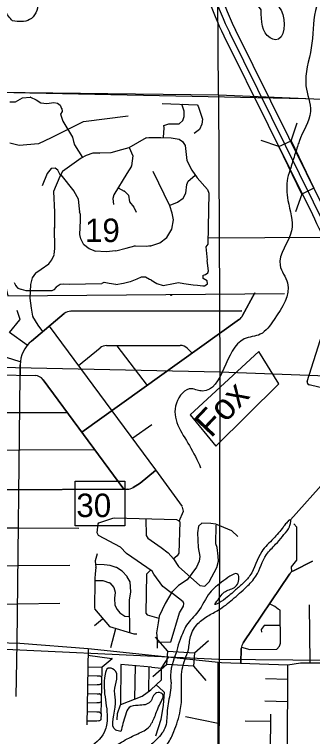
# Model space of a CAD drawing. Extents: x 408847 to 817539, y 923858 to 1151780.
# Drawn here: x 511231 to 516959, y 1017930 to 1031794 of the extents above; entities that cross this region are included whole.
import ezdxf

# ---------------------------------------------------------------- set-up
doc = ezdxf.new("R2010")
doc.units = 0
for name, color, linetype in [('Bridges', 7, 'Continuous'), ('Interstate Divided Highway Outline and Fill', 7, 'Continuous'), ('Lakes and Ponds', 7, 'Continuous'), ('Level 11', 7, 'Continuous'), ('Level 12', 7, 'Continuous'), ('Level 39', 7, 'Continuous'), ('Level 4', 7, 'Continuous'), ('Level 42', 7, 'Continuous'), ('Level 43', 7, 'Continuous'), ('Local Roads Paved', 7, 'Continuous'), ('Narrow River Creek and Branch and Slough', 7, 'Continuous'), ('Section Lines', 7, 'Continuous')]:
    doc.layers.add(name, color=color, linetype=linetype)

msp = doc.modelspace()

# ---------------------------------------------------------------- linework, layer by layer
at = {"layer": 'Bridges'}
for p, q in [((516545, 1029368), (516664, 1029710)), ((516314, 1029257), (515972, 1029376)), ((516754, 1028345), (516634, 1028004)), ((514178, 1019569), (513940, 1019841)), ((514689, 1019535), (514962, 1019773)), ((514161, 1019314), (513889, 1019075)), ((514672, 1019280), (514910, 1019007))]:
    msp.add_line(p, q, dxfattribs=at)
for points in [[(516545, 1029368), (516984, 1028457), (516754, 1028345), (516314, 1029257)], [(514178, 1019569), (514689, 1019535), (514672, 1019280), (514161, 1019314)]]:
    msp.add_lwpolyline(points, close=True, dxfattribs=at)
at = {"layer": 'Interstate Divided Highway Outline and Fill'}
for p, q in [((517180, 1028065), (515479, 1031497)), ((515255, 1031386), (516955, 1027956))]:
    msp.add_line(p, q, dxfattribs=at)
for centre, radius, start, end in [((520743, 1034106), 6125, 191.0816, 206.369), ((520743, 1034106), 5875, 191.0816, 206.369), ((521989, 1030197), 5510, 204.0003, 212.1083)]:
    msp.add_arc(centre, radius, start, end, dxfattribs=at)
at = {"layer": 'Lakes and Ponds'}
for p, q in [((516858, 1024747), (517148, 1025674)), ((517389, 1024559), (516894, 1024683))]:
    msp.add_line(p, q, dxfattribs=at)
msp.add_arc((516906, 1024732), 50, 162.6206, 255.948, dxfattribs=at)
for points in [[(515973, 1031880), (516142, 1031347), (516246, 1031309), (516353, 1031878), (516237, 1032098), (516283, 1032208), (515969, 1032577), (515785, 1032447), (515973, 1031880)], [(511195, 1031670), (511521, 1031694), (511680, 1032008), (511540, 1032231), (511210, 1032189), (511063, 1031865), (511195, 1031670)], [(516499, 1021921), (516509, 1021943), (516519, 1021967), (516530, 1021999), (516536, 1022038), (516542, 1022066), (516539, 1022082), (516522, 1022089), (516474, 1022047), (516442, 1022011), (516412, 1021976), (516396, 1021952)], [(516396, 1021952), (516207, 1021730), (515982, 1021481), (515756, 1021020), (515612, 1020862), (515459, 1020728), (515203, 1020521), (515083, 1020463), (515143, 1020557), (515307, 1020728), (515498, 1020830), (515524, 1021044), (515251, 1020924), (514983, 1020689), (514756, 1020325), (514540, 1020066), (514416, 1019795), (514352, 1019581), (514351, 1019570)], [(514561, 1019554), (514566, 1019571), (514606, 1019816), (514734, 1020074), (514939, 1020241), (515153, 1020361), (515419, 1020561), (515690, 1020804), (515870, 1021011), (516074, 1021423), (516250, 1021621), (516499, 1021921)], [(510657, 1015049), (510770, 1015141), (510856, 1015257), (510960, 1015353), (511084, 1015283), (511267, 1015353), (511509, 1015365), (511811, 1015297), (512054, 1015358), (512186, 1015386), (512380, 1015524), (512592, 1015624), (512827, 1015613), (513009, 1015611), (512927, 1015909), (513007, 1016254), (513065, 1016490), (513219, 1016641), (513340, 1016833), (513492, 1017115), (513764, 1017398), (513900, 1017517), (514051, 1017683), (514169, 1017793), (514295, 1018026), (514417, 1018427), (514444, 1018743), (514448, 1019174), (514561, 1019554)], [(514351, 1019570), (514231, 1019040), (514240, 1018970)], [(513277, 1018026), (513178, 1018054), (513173, 1018564), (513156, 1018805), (513145, 1019213), (513031, 1019241), (512973, 1019125), (513004, 1018179), (512976, 1018061), (512312, 1017431), (511913, 1016868), (511458, 1016534), (511138, 1016258), (510829, 1015774), (510516, 1015576), (510182, 1015550), (510094, 1015330), (510084, 1015217), (510001, 1014983)], [(514240, 1018970), (514240, 1018959), (514223, 1018773), (514167, 1018432), (514133, 1018122), (513968, 1017877), (513752, 1017701), (513539, 1017579), (513345, 1017465), (513189, 1017335), (513061, 1017203), (512926, 1016993), (512818, 1016863), (512630, 1016699), (512433, 1016505), (512403, 1016573), (512480, 1016881), (512646, 1017270), (512823, 1017434), (513035, 1017642), (513291, 1017824), (513574, 1017972), (513800, 1018098), (513915, 1018282), (514017, 1018534), (514071, 1018753), (513961, 1018769), (513841, 1018597), (513609, 1018529), (513434, 1018485), (513362, 1018343), (513277, 1018026)]]:
    msp.add_spline(points, degree=3, dxfattribs=at)
at = {"layer": 'Level 11'}
msp.add_lwpolyline([(515926, 1025321), (514606, 1024107), (515099, 1023508), (516313, 1024705)], close=True, dxfattribs=at)
at = {"layer": 'Level 12'}
msp.add_line((516824, 1030173), (507997, 1030356), dxfattribs=at)
msp.add_ellipse((514241, 1026405), major_axis=(-10, 0), ratio=0.999999, dxfattribs=at)
at = {"layer": 'Level 39'}
msp.add_lwpolyline([(512400, 1022832), (513354, 1022832), (513354, 1021973), (512400, 1021973)], close=True, dxfattribs=at)
at = {"layer": 'Level 4'}
msp.add_line((517248, 1027646), (515367, 1031441), dxfattribs=at)
msp.add_arc((520743, 1034106), 6000, 191.0816, 206.369, dxfattribs=at)
msp.add_arc((520743, 1034106), 6000, 191.0816, 206.369, dxfattribs=at)
msp.add_arc((520743, 1034106), 6000, 191.0816, 206.369, dxfattribs=at)
at = {"layer": 'Local Roads Paved'}
for p, q in [((511142, 1030117), (511249, 1030117)), ((511251, 1030118), (511385, 1030196)), ((511387, 1030196), (511535, 1030203)), ((511537, 1030203), (511651, 1030153)), ((511651, 1030153), (511736, 1030096)), ((511738, 1030096), (511851, 1030082)), ((511852, 1030082), (511987, 1030103)), ((511989, 1030103), (512059, 1030089)), ((512060, 1030088), (512109, 1030054)), ((512110, 1030052), (512138, 1029989)), ((512139, 1029988), (512146, 1029932)), ((512145, 1029930), (512118, 1029882)), ((512118, 1029879), (512160, 1029745)), ((513414, 1029838), (512555, 1029731)), ((512554, 1029730), (511938, 1029422)), ((512160, 1029744), (512346, 1029437)), ((511938, 1029422), (511695, 1029308)), ((512347, 1029436), (512368, 1029357)), ((513759, 1029422), (513429, 1029236)), ((511321, 1029279), (511142, 1029322)), ((511693, 1029307), (511322, 1029279)), ((512368, 1029357), (512382, 1029293)), ((512383, 1029292), (512538, 1029048)), ((513285, 1029193), (513085, 1029135)), ((513428, 1029236), (513285, 1029193)), ((513438, 1029241), (513507, 1029079)), ((512511, 1029035), (512154, 1028777)), ((512611, 1029085), (512512, 1029035)), ((512740, 1029128), (512612, 1029085)), ((512862, 1029128), (512741, 1029128)), ((513084, 1029135), (512863, 1029128)), ((513507, 1029077), (513479, 1028885)), ((513479, 1028884), (513393, 1028741)), ((512152, 1028776), (512103, 1028684)), ((513393, 1028741), (513142, 1028332)), ((512103, 1028683), (511981, 1028397)), ((512121, 1028717), (512375, 1028404)), ((513223, 1028464), (513342, 1028404)), ((511981, 1028396), (512002, 1027995)), ((512375, 1028403), (512454, 1028254)), ((513142, 1028332), (513121, 1028261)), ((513343, 1028403), (513421, 1028326)), ((513422, 1028324), (513443, 1028197)), ((512454, 1028252), (512468, 1028117)), ((513121, 1028259), (513135, 1028146)), ((513444, 1028195), (513522, 1028096)), ((512468, 1028117), (512483, 1028002)), ((513522, 1028095), (513572, 1027995)), ((512009, 1027688), (512009, 1027993)), ((512503, 1027951), (512482, 1028004)), ((512503, 1027836), (512503, 1027949)), ((512485, 1027567), (512503, 1027835)), ((512005, 1027303), (512001, 1027701)), ((512507, 1027484), (512485, 1027566)), ((512560, 1027381), (512507, 1027484)), ((512664, 1027294), (512561, 1027379)), ((513379, 1027308), (513547, 1027351)), ((513548, 1027351), (513762, 1027347)), ((513763, 1027347), (513852, 1027355)), ((511994, 1027182), (512005, 1027303)), ((512779, 1027248), (512665, 1027294)), ((512994, 1027237), (512780, 1027247)), ((513181, 1027258), (512995, 1027237)), ((513182, 1027258), (513379, 1027308)), ((511894, 1027009), (511951, 1027084)), ((511951, 1027084), (511994, 1027180)), ((511747, 1026901), (511893, 1027008)), ((511579, 1026737), (511643, 1026829)), ((511644, 1026830), (511747, 1026901)), ((511256, 1026593), (511231, 1026642)), ((511543, 1026608), (511578, 1026736)), ((512950, 1026649), (512909, 1026626)), ((513048, 1026629), (512953, 1026650)), ((513329, 1026634), (513457, 1026666)), ((513674, 1026756), (513747, 1026756)), ((513749, 1026756), (513827, 1026713)), ((513827, 1026713), (513856, 1026702)), ((511302, 1026536), (511256, 1026592)), ((511363, 1026510), (511304, 1026535)), ((511456, 1026489), (511364, 1026510)), ((511532, 1026346), (511543, 1026607)), ((511990, 1026506), (511952, 1026486)), ((512033, 1026556), (511991, 1026507)), ((512108, 1026607), (512034, 1026557)), ((512170, 1026614), (512110, 1026607)), ((512285, 1026611), (512170, 1026614)), ((512907, 1026625), (512285, 1026611)), ((513177, 1026607), (513048, 1026629)), ((513182, 1026606), (513329, 1026634)), ((511950, 1026485), (511457, 1026489)), ((515848, 1026452), (515615, 1026013)), ((515615, 1026013), (515848, 1026452)), ((511561, 1026155), (511532, 1026345)), ((511338, 1025937), (511285, 1026107)), ((511582, 1025998), (511561, 1026155)), ((512315, 1026097), (515600, 1026106)), ((515600, 1026106), (512315, 1026097)), ((511556, 1025522), (512187, 1026051)), ((512187, 1026051), (511556, 1025522)), ((511686, 1025829), (511583, 1025997)), ((511135, 1025685), (511337, 1025933)), ((511774, 1025705), (511686, 1025829)), ((511901, 1025811), (513940, 1023054)), ((515555, 1025945), (512526, 1023773)), ((512526, 1023773), (515555, 1025945)), ((511477, 1025442), (511135, 1025685)), ((513001, 1025437), (514414, 1025440)), ((513199, 1025431), (513780, 1024672)), ((512461, 1025055), (512875, 1025392)), ((514557, 1025379), (514643, 1025291)), ((511344, 1025123), (511077, 1025207)), ((511338, 1024864), (511341, 1025068)), ((511341, 1025068), (511338, 1024864)), ((510080, 1024893), (511628, 1024862)), ((511281, 1019727), (511338, 1024864)), ((511784, 1024780), (513332, 1022679)), ((513332, 1022679), (511784, 1024780)), ((510037, 1024149), (512242, 1024150)), ((513504, 1023665), (513870, 1023923)), ((510026, 1023423), (511342, 1023433)), ((510026, 1023423), (511342, 1023433)), ((511342, 1023433), (512770, 1023444)), ((513944, 1023040), (513648, 1022794)), ((513648, 1022794), (513944, 1023040)), ((513648, 1022794), (513944, 1023040)), ((513940, 1023054), (514452, 1022346)), ((513648, 1022794), (513510, 1022713)), ((513510, 1022713), (513648, 1022794)), ((513510, 1022713), (513648, 1022794)), ((513399, 1022679), (510025, 1022664)), ((510025, 1022664), (513399, 1022679)), ((510025, 1022664), (513399, 1022679)), ((510004, 1021943), (511307, 1021937)), ((511307, 1021937), (512468, 1021932)), ((512820, 1021437), (512784, 1021301)), ((512784, 1021300), (512791, 1021240)), ((512791, 1021240), (512795, 1021179)), ((512952, 1021229), (512795, 1021236)), ((516959, 1021299), (516591, 1021112)), ((516591, 1021112), (516959, 1021299)), ((516591, 1021112), (516959, 1021299)), ((510497, 1021207), (511299, 1021212)), ((511299, 1021212), (512293, 1021219)), ((512795, 1021178), (512784, 1021053)), ((513070, 1021215), (512952, 1021229)), ((513188, 1021175), (513071, 1021214)), ((513300, 1021104), (513189, 1021175)), ((513396, 1021000), (513300, 1021103)), ((513454, 1020903), (513397, 1020999)), ((516516, 1021046), (515625, 1019728)), ((515625, 1019728), (516516, 1021046)), ((515625, 1019728), (516516, 1021046)), ((512777, 1020928), (512930, 1020924)), ((512931, 1020924), (513059, 1020881)), ((513061, 1020880), (513142, 1020792)), ((513468, 1020709), (513454, 1020902)), ((513143, 1020790), (513164, 1020699)), ((513164, 1020698), (513153, 1020584)), ((513440, 1020548), (513468, 1020708)), ((513153, 1020583), (513160, 1020452)), ((513440, 1020494), (513440, 1020547)), ((510428, 1020468), (511292, 1020478)), ((511292, 1020478), (512102, 1020488)), ((513161, 1020450), (513203, 1020372)), ((513451, 1019927), (513440, 1020494)), ((516892, 1020462), (516908, 1019347)), ((512770, 1020385), (513056, 1020046)), ((513203, 1020372), (513257, 1020308)), ((513257, 1020307), (513349, 1020243)), ((512770, 1020060), (512920, 1020193)), ((513351, 1020243), (513443, 1020232)), ((513057, 1020045), (513525, 1019902)), ((513085, 1019641), (513182, 1020006)), ((513526, 1019902), (513580, 1019902)), ((510009, 1019755), (511334, 1019726)), ((511267, 1018700), (511281, 1019727)), ((511334, 1019726), (512649, 1019620)), ((512648, 1019622), (512619, 1018155)), ((512649, 1019620), (515209, 1019350)), ((515590, 1019623), (515580, 1019337)), ((515580, 1019337), (515590, 1019623)), ((515580, 1019337), (515590, 1019623)), ((512644, 1019493), (513105, 1019429)), ((513107, 1019422), (512914, 1019261)), ((513272, 1019309), (513270, 1018540)), ((513865, 1019259), (513277, 1019313)), ((515209, 1019350), (516482, 1019305)), ((516480, 1017378), (516484, 1019305)), ((516482, 1019305), (516726, 1019347)), ((516726, 1019347), (520513, 1019354)), ((512641, 1019271), (512916, 1019259)), ((512913, 1019258), (512896, 1018596)), ((513545, 1018652), (513555, 1019288)), ((513810, 1018797), (513822, 1019258)), ((512638, 1019105), (512823, 1019098)), ((512823, 1019098), (512872, 1019098)), ((512875, 1019097), (512908, 1019064)), ((516057, 1019044), (516483, 1019032)), ((512820, 1018922), (512633, 1018919)), ((512862, 1018926), (512820, 1018922)), ((512887, 1018936), (512863, 1018926)), ((512905, 1018954), (512888, 1018937)), ((512631, 1018758), (512820, 1018750)), ((512820, 1018750), (512868, 1018750)), ((512871, 1018749), (512899, 1018721)), ((513688, 1018704), (513853, 1018829)), ((513272, 1018543), (513687, 1018704)), ((516480, 1018599), (516039, 1018610)), ((512816, 1018575), (512627, 1018571)), ((512858, 1018578), (512816, 1018575)), ((512882, 1018589), (512860, 1018578)), ((512896, 1018596), (512891, 1018378)), ((513210, 1018371), (513270, 1018541)), ((512624, 1018410), (512816, 1018402)), ((512816, 1018402), (512865, 1018402)), ((512867, 1018401), (512894, 1018375)), ((513204, 1018249), (513209, 1018370)), ((516149, 1018360), (516145, 1017382)), ((512812, 1018227), (512620, 1018223)), ((512855, 1018230), (512813, 1018227)), ((512880, 1018241), (512856, 1018231)), ((512890, 1018251), (512881, 1018242)), ((512895, 1018323), (512891, 1018302)), ((512891, 1018302), (512891, 1018253)), ((514518, 1018315), (515143, 1018190)), ((516148, 1018221), (515663, 1018224))]:
    msp.add_line(p, q, dxfattribs=at)
for points in [[(514071, 1030085), (514740, 1030056), (514762, 1030033), (514843, 1029783), (514829, 1029688), (514784, 1029584), (514681, 1029511)], [(514092, 1029429), (514108, 1029614), (514100, 1029665), (514196, 1029695), (514284, 1029695), (514395, 1029695), (514468, 1029761), (514490, 1029835), (514490, 1029938), (514446, 1030070)], [(513759, 1029422), (513813, 1029431), (514041, 1029431), (514240, 1029423), (514395, 1029401), (514461, 1029357), (514512, 1029276), (514542, 1028989), (514637, 1028805), (514740, 1028658), (514939, 1028430), (514968, 1028364), (514946, 1027385), (514909, 1027333), (514932, 1027076)], [(512113, 1028703), (512063, 1028804), (512011, 1028841), (511938, 1028834), (511857, 1028738), (511761, 1028503)], [(513835, 1027348), (514027, 1027407), (514159, 1027510), (514255, 1027672), (514284, 1027848), (514262, 1027981), (514218, 1028121), (513894, 1028776)], [(514225, 1028135), (514365, 1028187), (514475, 1028268), (514527, 1028364), (514542, 1028526), (514571, 1028592), (514696, 1028702)], [(514961, 1027502), (517124, 1027516), (517462, 1026957), (517183, 1026147)], [(513850, 1026700), (513968, 1026627), (514086, 1026590), (514284, 1026627), (514380, 1026649), (514483, 1026627), (514667, 1026605), (514748, 1026597), (514851, 1026583), (514880, 1026583), (514917, 1026605), (514939, 1026619), (514932, 1026678), (514858, 1026722), (514858, 1026789), (514865, 1026789), (514902, 1026803), (514946, 1026833), (514961, 1026870), (514932, 1027068)], [(513458, 1026667), (513587, 1026720), (513672, 1026756)], [(514398, 1022064), (514479, 1022259), (514461, 1022336)], [(514242, 1020692), (514080, 1020814), (513911, 1021049), (513874, 1021104), (513385, 1021443), (513267, 1021568), (512848, 1021792), (512822, 1021844), (512840, 1022013), (512852, 1022032), (513124, 1022124), (513153, 1022131), (514345, 1022098), (514389, 1022072), (514407, 1022050), (514389, 1021454), (514360, 1021399), (514279, 1021336)], [(513753, 1022113), (513760, 1021792), (513793, 1021741), (514047, 1021557), (514187, 1021458), (514290, 1021343), (514385, 1021193), (514790, 1020828), (514886, 1020817), (514970, 1020902), (515121, 1021174), (515150, 1021296), (515147, 1021391), (515125, 1021561), (515099, 1021627), (515110, 1021991)], [(515522, 1021774), (515408, 1021881), (515099, 1022006), (515003, 1022021), (514830, 1022024), (514768, 1021969), (514749, 1021844), (514760, 1021557), (514794, 1021388), (514783, 1021296), (514727, 1021182), (514551, 1020942), (514385, 1020832), (514257, 1020703), (514124, 1020486), (514014, 1020239), (513995, 1020114)], [(516559, 1021092), (516557, 1021189), (516657, 1021314), (516657, 1021947), (516598, 1022013)], [(513845, 1021124), (513771, 1021046), (513756, 1020299), (513778, 1020270), (514003, 1020200)], [(512784, 1021053), (512777, 1020967), (512773, 1020924), (512773, 1020924), (512770, 1020388)], [(513977, 1019740), (514235, 1019751), (514242, 1019766), (514400, 1020303), (514477, 1020436), (514488, 1020483), (514474, 1020517), (514235, 1020704)], [(515592, 1019645), (515752, 1019601), (516274, 1019605), (516326, 1019664), (516340, 1019723), (516337, 1020356), (516296, 1020374), (516234, 1020425), (516131, 1020477)], [(513995, 1020114), (513962, 1019924), (513973, 1019799), (513973, 1019630)], [(516337, 1020065), (516028, 1020061), (515972, 1019984), (515976, 1019932)], [(513865, 1019259), (514058, 1019244), (514198, 1019458)], [(515139, 1019358), (515153, 1007511)], [(513853, 1018829), (514058, 1019016), (514058, 1019237)], [(513954, 1018922), (514087, 1018801), (514106, 1018783), (514087, 1018532), (514043, 1018260), (513944, 1017940)], [(512895, 1018372), (512895, 1018363), (512895, 1018324)]]:
    msp.add_lwpolyline(points, dxfattribs=at)
for centre, radius, start, end in [((511249, 1030121), 4, 270, 300.0811), ((511387, 1030192), 4, 92.7277, 120.0811), ((511536, 1030199), 4, 66.36, 92.7277), ((511649, 1030150), 4, 56.2966, 66.36), ((511739, 1030100), 4, 236.2966, 262.8714), ((511852, 1030086), 4, 262.8714, 278.9771), ((511988, 1030099), 4, 78.6845, 98.9771), ((512058, 1030085), 4, 54.4487, 78.6845), ((512107, 1030050), 4, 23.9518, 54.4487), ((512135, 1029987), 4, 7.1215, 23.9518), ((512121, 1029880), 4, 150.2675, 197.5173), ((512142, 1029932), 4, 330.2675, 7.1215), ((512164, 1029746), 4, 197.5173, 211.1465), ((512555, 1029727), 4, 97.1286, 116.5766), ((511936, 1029426), 4, 295.2122, 296.5766), ((512343, 1029435), 4, 15.2478, 31.1465), ((511322, 1029283), 4, 256.4977, 274.4009), ((511693, 1029311), 4, 274.4009, 295.2122), ((512364, 1029356), 4, 12.5227, 15.2478), ((512386, 1029294), 4, 192.5227, 212.4581), ((513284, 1029196), 4, 285.953, 286.7072), ((513427, 1029239), 4, 286.7072, 299.4882), ((512513, 1029031), 4, 116.5766, 125.7676), ((512613, 1029081), 4, 108.4436, 116.5766), ((512741, 1029124), 4, 90, 108.4436), ((512862, 1029132), 4, 270, 271.8485), ((513084, 1029139), 4, 271.8485, 285.953), ((513504, 1029077), 4, 351.5772, 23.1882), ((513475, 1028886), 4, 329.049, 351.5772), ((512156, 1028774), 4, 125.7676, 151.7113), ((513390, 1028743), 4, 328.4615, 329.049), ((512106, 1028682), 4, 151.7113, 156.9849), ((511985, 1028396), 4, 156.9849, 183.0649), ((512372, 1028402), 4, 27.6341, 39.1299), ((513146, 1028330), 4, 148.4615, 163.3087), ((513340, 1028400), 4, 44.9856, 63.4234), ((513418, 1028323), 4, 9.4576, 44.9856), ((512450, 1028252), 4, 6.006, 27.6341), ((513125, 1028260), 4, 163.3087, 187.1215), ((513447, 1028197), 4, 189.4576, 218.1432), ((512472, 1028117), 4, 186.006, 187.1215), ((513519, 1028093), 4, 26.5535, 38.1432), ((512499, 1027949), 4, 0, 21.7915), ((512499, 1027836), 4, 356.1878, 0), ((512489, 1027567), 4, 176.1878, 194.6138), ((512511, 1027485), 4, 194.6138, 207.3381), ((512564, 1027383), 4, 207.3381, 230.3752), ((513548, 1027347), 4, 89.0447, 104.3296), ((513762, 1027351), 4, 269.0447, 274.5762), ((512001, 1027303), 4, 354.9601, 0.5159), ((512667, 1027297), 4, 230.3752, 247.8805), ((512780, 1027251), 4, 247.8805, 267.1362), ((512994, 1027241), 4, 267.1362, 276.5852), ((513378, 1027312), 4, 284.288, 284.3296), ((511948, 1027086), 4, 322.7099, 336.0482), ((511990, 1027182), 4, 336.0482, 354.9601), ((511891, 1027012), 4, 306.2069, 322.7099), ((511646, 1026827), 4, 124.6058, 145.3183), ((511745, 1026904), 4, 304.6058, 306.2069), ((511235, 1026644), 4, 188.7071, 206.5535), ((511582, 1026734), 4, 145.3183, 164.4833), ((512952, 1026646), 4, 77.4651, 120.269), ((513456, 1026670), 4, 284.043, 292.6301), ((513674, 1026752), 4, 90, 112.6301), ((513747, 1026752), 4, 61.3774, 90), ((513829, 1026717), 4, 241.3774, 249.4345), ((511259, 1026595), 4, 206.5535, 219.0798), ((511305, 1026539), 4, 219.0798, 247.6097), ((511365, 1026514), 4, 247.6097, 256.9991), ((511547, 1026606), 4, 164.4833, 177.6479), ((511988, 1026510), 4, 298.6226, 319.4129), ((512036, 1026554), 4, 123.7034, 139.4129), ((512110, 1026603), 4, 96.7132, 123.7034), ((512170, 1026610), 4, 88.2092, 96.7132), ((512285, 1026615), 4, 268.2092, 271.3176), ((512907, 1026629), 4, 271.3176, 300.269), ((513049, 1026633), 4, 257.4651, 260.533), ((513328, 1026638), 4, 281.0464, 284.043), ((511457, 1026493), 4, 256.9991, 269.5846), ((511950, 1026489), 4, 269.5846, 298.6226), ((511536, 1026346), 4, 177.6479, 188.5794), ((511557, 1026155), 4, 7.7613, 8.5794), ((512316, 1025897), 200, 90.1466, 129.9165), ((512316, 1025897), 200, 90.1466, 129.9165), ((511586, 1025999), 4, 187.7613, 211.6626), ((515439, 1026107), 200, 305.6335, 332.0052), ((515439, 1026107), 200, 305.6335, 332.0052), ((511334, 1025936), 4, 320.8587, 17.3458), ((511689, 1025831), 4, 211.6626, 215.204), ((511941, 1025062), 600, 129.9164, 179.3886), ((511941, 1025062), 600, 129.9164, 179.3886), ((513002, 1025237), 200, 90.1108, 129.1581), ((514414, 1025240), 200, 44.2551, 90.1108), ((511623, 1024662), 200, 36.3792, 88.7338), ((511623, 1024662), 200, 36.3792, 88.7338), ((513398, 1022879), 200, 270.3773, 303.9408), ((513398, 1022879), 200, 270.3773, 303.9409), ((513398, 1022879), 200, 270.3773, 303.9409), ((512788, 1021300), 4, 165.2635, 186.7065), ((512787, 1021239), 4, 3.3648, 6.7065), ((512791, 1021179), 4, 355.1034, 3.3648), ((512952, 1021225), 4, 83.0853, 87.3961), ((513070, 1021211), 4, 71.5564, 83.0853), ((513187, 1021171), 4, 57.1583, 71.5564), ((513297, 1021100), 4, 42.9402, 57.1583), ((516682, 1020934), 200, 116.9831, 145.9091), ((516682, 1020934), 200, 116.9831, 145.9091), ((516682, 1020934), 200, 116.9831, 145.9091), ((512788, 1021053), 4, 175.1034, 175.2387), ((513394, 1020997), 4, 30.638, 42.9402), ((512930, 1020920), 4, 71.5564, 88.6671), ((513058, 1020878), 4, 42.5997, 71.5564), ((513450, 1020901), 4, 4.2343, 30.638), ((513139, 1020790), 4, 12.9883, 42.5997), ((513160, 1020698), 4, 354.6469, 12.9883), ((513464, 1020709), 4, 349.9244, 4.2343), ((513157, 1020583), 4, 174.6469, 183.0925), ((513444, 1020547), 4, 169.9244, 180), ((513164, 1020452), 4, 183.0925, 208.5983), ((513444, 1020494), 4, 180, 181.0872), ((512774, 1020388), 4, 179.6182, 220.0867), ((513207, 1020374), 4, 208.5983, 219.7914), ((513260, 1020310), 4, 219.7914, 235.2914), ((513352, 1020247), 4, 235.2914, 263.4148), ((513059, 1020049), 4, 220.0867, 253.0122), ((513526, 1019906), 4, 253.0122, 270), ((515790, 1019616), 200, 145.909, 178.0218), ((515790, 1019616), 200, 145.909, 178.0218), ((515790, 1019616), 200, 145.909, 178.0218), ((513104, 1019425), 4, 310.0204, 82.1724), ((513276, 1019309), 4, 84.8186, 179.8671), ((512917, 1019258), 4, 130.0204, 178.576), ((512823, 1019102), 4, 267.7531, 270), ((512872, 1019094), 4, 44.9856, 90), ((512820, 1018926), 4, 271.1023, 274.766), ((512862, 1018930), 4, 274.766, 293.209), ((512886, 1018940), 4, 293.209, 315.0144), ((512820, 1018754), 4, 267.7531, 270), ((512868, 1018746), 4, 44.9856, 90), ((513686, 1018708), 4, 291.1295, 307.2803), ((512816, 1018579), 4, 271.1023, 274.766), ((512858, 1018582), 4, 274.766, 295.9908), ((513038, 1018288), 339, 114.6333, 117.3482), ((513274, 1018540), 4, 111.1295, 160.5066), ((512816, 1018406), 4, 267.7531, 270), ((512865, 1018398), 4, 44.9856, 90), ((512891, 1018372), 4, 0, 44.9856), ((512891, 1018324), 4, 350.5424, 0), ((513213, 1018370), 4, 160.5066, 177.4752), ((512812, 1018231), 4, 271.1023, 274.766), ((512855, 1018234), 4, 274.766, 293.209), ((512878, 1018244), 4, 293.209, 315.0144), ((512887, 1018253), 4, 315.0144, 0), ((512895, 1018302), 4, 170.5424, 180)]:
    msp.add_arc(centre, radius, start, end, dxfattribs=at)
at = {"layer": 'Narrow River Creek and Branch and Slough'}
msp.add_line((517230, 1022874), (516532, 1022091), dxfattribs=at)
msp.add_lwpolyline([(511027, 1026716), (511105, 1026392), (516422, 1026436)], dxfattribs=at)
for points in [[(517356, 1032629), (517014, 1031868), (516935, 1031155), (516832, 1030425), (516917, 1029928), (516701, 1029356), (516671, 1029260)], [(516671, 1029260), (516582, 1028988), (516561, 1028919), (516551, 1028884), (516542, 1028849)], [(516542, 1028849), (516480, 1028651), (516487, 1028222), (516554, 1027641), (516335, 1026978), (516477, 1026639), (516222, 1025939), (515953, 1025654), (515647, 1025563), (514845, 1024564), (514741, 1024580), (514635, 1024608), (514342, 1024330), (514592, 1023518), (514809, 1023092)]]:
    msp.add_spline(points, degree=3, dxfattribs=at)
at = {"layer": 'Section Lines'}
for p, q in [((515154, 1030243), (515111, 1035445)), ((515154, 1030243), (510090, 1030303)), ((520395, 1030023), (515154, 1030243)), ((515151, 1019414), (520522, 1019370))]:
    msp.add_line(p, q, dxfattribs=at)
for points in [[(515154, 1030243), (515180, 1024933)], [(510037, 1025039), (515180, 1024933)], [(515180, 1024933), (515149, 1014053)], [(515180, 1024933), (520480, 1024736)], [(509963, 1019659), (515151, 1019414)]]:
    msp.add_lwpolyline(points, dxfattribs=at)

# ---------------------------------------------------------------- texts
at = {"layer": 'Level 42'}
msp.add_text('Fox', height=500, rotation=46.6364, dxfattribs=at).set_placement((515007, 1023648))
at = {"layer": 'Level 43'}
for s, p in [('19', (512586, 1027425)), ('30', (512420, 1022144))]:
    msp.add_text(s, height=450, rotation=359.9063, dxfattribs=at).set_placement(p)

doc.saveas('drawing.dxf')
